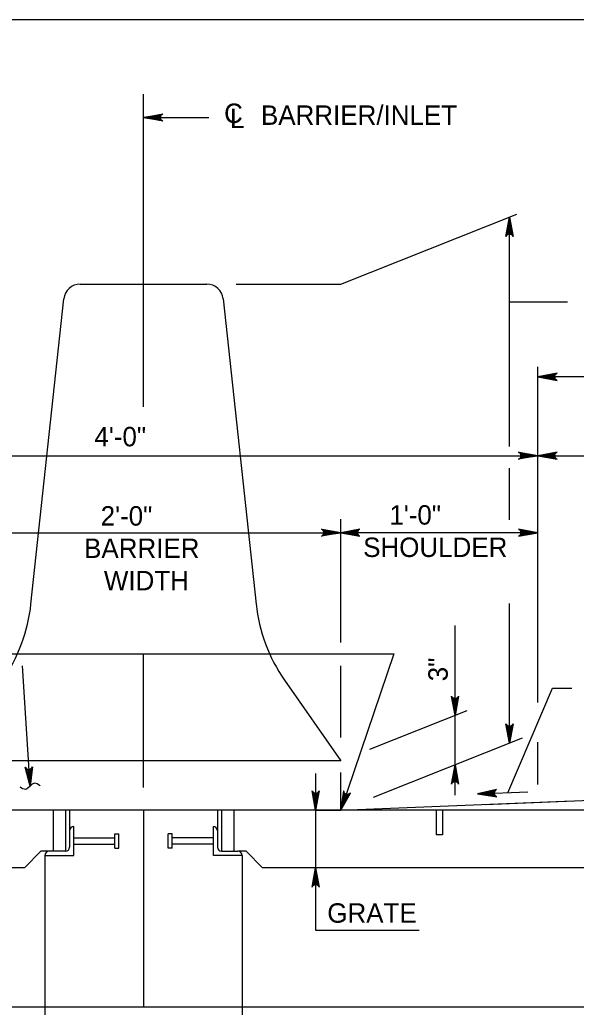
# Model space of a CAD drawing. Extents: x 2087776 to 2104538, y 970919 to 982612.
# Drawn here: x 2091291 to 2091573, y 974267 to 974768 of the extents above; entities that cross this region are included whole.
import ezdxf

# ---------------------------------------------------------------- set-up
doc = ezdxf.new("R2010")
doc.units = 0
doc.layers.add('1', color=7, linetype='Continuous')

msp = doc.modelspace()

# ---------------------------------------------------------------- linework, layer by layer
at = {"layer": '1'}
for p, q in [((2091354, 974571.53), (2091354, 974729.95)), ((2091354, 974718.2), (2091387.14, 974718.2)), ((2091454, 974633.7), (2091543.35, 974669.2)), ((2091539.61, 974551.4), (2091539.61, 974667.72)), ((2091321.9, 974633.7), (2091386.11, 974633.7)), ((2091401, 974633.7), (2091454, 974633.7)), ((2091296.92, 974471.55), (2091313.62, 974626.26)), ((2091394.39, 974626.26), (2091411.09, 974471.55)), ((2091539.61, 974624.78), (2091569.12, 974624.78)), ((2091554, 974421.61), (2091554, 974591.77)), ((2091582.09, 974586.75), (2091554, 974586.75)), ((2091154, 974546.75), (2091554, 974546.75)), ((2091554, 974546.75), (2091654, 974546.75)), ((2091539.61, 974514.16), (2091539.61, 974540.44)), ((2091454, 974452.04), (2091454, 974514.52)), ((2091254, 974507.71), (2091454, 974507.71)), ((2091554, 974507.71), (2091454, 974507.71)), ((2091539.61, 974401.05), (2091539.61, 974471.73)), ((2091512, 974374.58), (2091512, 974460.65)), ((2091201.66, 974446.3), (2091481, 974446.3)), ((2091354, 974378.55), (2091354, 974446.24)), ((2091481, 974446.3), (2091454, 974367.03)), ((2091296.45, 974379.13), (2091292.62, 974440.14)), ((2091454, 974403.8), (2091454, 974440.18)), ((2091425.56, 974432.87), (2091454, 974392.03)), ((2091468.72, 974397.88), (2091518.15, 974417.52)), ((2091470.59, 974373.62), (2091546.14, 974403.64)), ((2091554, 974380.08), (2091554, 974401.46)), ((2091454, 974392.03), (2091254, 974392.03)), ((2091441.3, 974385.6), (2091441.3, 974306.13)), ((2091454, 974367.03), (2091454, 974386.09)), ((2091523.35, 974375.24), (2091548.98, 974376.26)), ((2091527.32, 974369.96), (2091690.99, 974376.51)), ((2091454, 974367.03), (2091571.69, 974371.74)), ((2091354, 974367.03), (2091054, 974367.03)), ((2091308.17, 974367.03), (2091308.17, 974346.19)), ((2091314.42, 974367.03), (2091314.42, 974346.19)), ((2091316.5, 974367.03), (2091316.5, 974356.61)), ((2091354, 974367.03), (2091354, 974267.2)), ((2091354, 974367.03), (2091354, 974267.2)), ((2091654, 974367.03), (2091354, 974367.03)), ((2091391.5, 974367.03), (2091391.5, 974356.61)), ((2091393.58, 974367.03), (2091393.58, 974346.19)), ((2091399.83, 974367.03), (2091399.83, 974346.19)), ((2091441.5, 974367.03), (2091454, 974367.03)), ((2091502.44, 974367.03), (2091502.44, 974354.53)), ((2091505.56, 974367.03), (2091505.56, 974354.53)), ((2091318.59, 974344.12), (2091318.59, 974358.7)), ((2091389.42, 974344.12), (2091389.42, 974358.7)), ((2091316.5, 974356.61), (2091316.5, 974348.28)), ((2091318.59, 974352.97), (2091339.5, 974352.97)), ((2091339.5, 974347.85), (2091339.5, 974354.97)), ((2091339.5, 974354.97), (2091341.5, 974354.97)), ((2091341.5, 974347.85), (2091341.5, 974354.97)), ((2091366.5, 974347.85), (2091366.5, 974354.97)), ((2091368.5, 974354.97), (2091366.5, 974354.97)), ((2091368.5, 974347.85), (2091368.5, 974354.97)), ((2091389.42, 974352.97), (2091368.5, 974352.97)), ((2091391.5, 974356.61), (2091391.5, 974348.28)), ((2091505.56, 974354.53), (2091502.44, 974354.53)), ((2091318.59, 974349.85), (2091339.5, 974349.85)), ((2091339.5, 974347.85), (2091341.5, 974347.85)), ((2091368.5, 974347.85), (2091366.5, 974347.85)), ((2091389.42, 974349.85), (2091368.5, 974349.85)), ((2091301.92, 974346.19), (2091293.59, 974337.86)), ((2091306.08, 974346.19), (2091301.92, 974346.19)), ((2091304, 974344.12), (2091304, 974267.2)), ((2091304, 974344.12), (2091318.59, 974344.12)), ((2091314.42, 974346.2), (2091306.08, 974346.2)), ((2091404.01, 974344.12), (2091389.42, 974344.12)), ((2091393.59, 974346.2), (2091401.92, 974346.2)), ((2091406.08, 974346.19), (2091401.92, 974346.19)), ((2091404, 974344.12), (2091404, 974267.2)), ((2091406.08, 974346.19), (2091414.41, 974337.86)), ((2091293.59, 974337.86), (2091114.41, 974337.86)), ((2091593.59, 974337.86), (2091414.41, 974337.86)), ((2091441.3, 974306.13), (2091493.76, 974306.13)), ((2091704, 974267.2), (2091004, 974267.2)), ((2091304, 974267.2), (2091304, 974200.53)), ((2091404, 974267.2), (2091404, 974200.53))]:
    msp.add_line(p, q, dxfattribs=at)
for points in [[(2093241.55, 972917.37), (2093241.55, 974767.76), (2090662.81, 974767.76), (2090662.81, 972917.37), (2093241.55, 972917.37), (2093241.55, 973003.85), (2092585.39, 973003.85), (2092585.39, 973216.04), (2093241.55, 973216.04), (2093241.55, 973311.07), (2092585.39, 973311.07), (2092585.39, 972917.37), (2092843.92, 972917.37), (2092843.92, 973003.85), (2092843.92, 972917.37), (2093096.55, 972917.37), (2093096.55, 973003.85), (2093096.55, 972963.44), (2093241.55, 972963.44)], [(2091354, 974718.2), (2091363.79, 974720.04), (2091363.41, 974719.77), (2091363.04, 974719.51), (2091362.84, 974719.19), (2091362.65, 974718.86), (2091362.59, 974718.53), (2091362.53, 974718.2), (2091362.59, 974717.87), (2091362.65, 974717.55), (2091362.84, 974717.22), (2091363.04, 974716.89), (2091363.41, 974716.63), (2091363.79, 974716.37), (2091354, 974718.2), (2091363.41, 974716.63), (2091363.04, 974716.89), (2091354, 974718.2), (2091362.84, 974717.22), (2091362.65, 974717.55), (2091354, 974718.2), (2091362.59, 974717.87), (2091362.53, 974718.2), (2091354, 974718.2), (2091362.59, 974718.53), (2091362.65, 974718.86), (2091354, 974718.2), (2091362.84, 974719.19), (2091363.04, 974719.51), (2091354, 974718.2), (2091363.41, 974719.77)], [(2091539.61, 974667.72), (2091541.45, 974657.93), (2091541.19, 974658.31), (2091540.93, 974658.68), (2091540.6, 974658.88), (2091540.27, 974659.07), (2091539.94, 974659.13), (2091539.61, 974659.19), (2091539.29, 974659.13), (2091538.96, 974659.07), (2091538.63, 974658.88), (2091538.3, 974658.68), (2091538.04, 974658.31), (2091537.78, 974657.93), (2091539.61, 974667.72), (2091538.04, 974658.31), (2091538.3, 974658.68), (2091539.61, 974667.72), (2091538.63, 974658.88), (2091538.96, 974659.07), (2091539.61, 974667.72), (2091539.29, 974659.13), (2091539.61, 974659.19), (2091539.61, 974667.72), (2091539.94, 974659.13), (2091540.27, 974659.07), (2091539.61, 974667.72), (2091540.6, 974658.88), (2091540.93, 974658.68), (2091539.61, 974667.72), (2091541.19, 974658.31)], [(2091554, 974586.75), (2091563.79, 974584.91), (2091563.41, 974585.17), (2091563.04, 974585.43), (2091562.84, 974585.76), (2091562.65, 974586.09), (2091562.59, 974586.42), (2091562.53, 974586.75), (2091562.59, 974587.07), (2091562.65, 974587.4), (2091562.84, 974587.73), (2091563.04, 974588.06), (2091563.41, 974588.32), (2091563.79, 974588.58), (2091554, 974586.75), (2091563.41, 974588.32), (2091563.04, 974588.06), (2091554, 974586.75), (2091562.84, 974587.73), (2091562.65, 974587.4), (2091554, 974586.75), (2091562.59, 974587.07), (2091562.53, 974586.75), (2091554, 974586.75), (2091562.59, 974586.42), (2091562.65, 974586.09), (2091554, 974586.75), (2091562.84, 974585.76), (2091563.04, 974585.43), (2091554, 974586.75), (2091563.41, 974585.17)], [(2091554, 974546.75), (2091544.22, 974544.91), (2091544.6, 974545.17), (2091544.97, 974545.43), (2091545.17, 974545.76), (2091545.36, 974546.09), (2091545.42, 974546.42), (2091545.47, 974546.75), (2091545.42, 974547.07), (2091545.36, 974547.4), (2091545.17, 974547.73), (2091544.97, 974548.06), (2091544.6, 974548.32), (2091544.22, 974548.58), (2091554, 974546.75), (2091544.6, 974548.32), (2091544.97, 974548.06), (2091554, 974546.75), (2091545.17, 974547.73), (2091545.36, 974547.4), (2091554, 974546.75), (2091545.42, 974547.07), (2091545.47, 974546.75), (2091554, 974546.75), (2091545.42, 974546.42), (2091545.36, 974546.09), (2091554, 974546.75), (2091545.17, 974545.76), (2091544.97, 974545.43), (2091554, 974546.75), (2091544.6, 974545.17)], [(2091554, 974546.75), (2091563.79, 974544.91), (2091563.41, 974545.17), (2091563.04, 974545.43), (2091562.84, 974545.76), (2091562.65, 974546.09), (2091562.59, 974546.42), (2091562.53, 974546.75), (2091562.59, 974547.07), (2091562.65, 974547.4), (2091562.84, 974547.73), (2091563.04, 974548.06), (2091563.41, 974548.32), (2091563.79, 974548.58), (2091554, 974546.75), (2091563.41, 974548.32), (2091563.04, 974548.06), (2091554, 974546.75), (2091562.84, 974547.73), (2091562.65, 974547.4), (2091554, 974546.75), (2091562.59, 974547.07), (2091562.53, 974546.75), (2091554, 974546.75), (2091562.59, 974546.42), (2091562.65, 974546.09), (2091554, 974546.75), (2091562.84, 974545.76), (2091563.04, 974545.43), (2091554, 974546.75), (2091563.41, 974545.17)], [(2091454, 974507.71), (2091444.22, 974505.88), (2091444.6, 974506.14), (2091444.97, 974506.4), (2091445.17, 974506.73), (2091445.36, 974507.05), (2091445.42, 974507.38), (2091445.47, 974507.71), (2091445.42, 974508.04), (2091445.36, 974508.37), (2091445.17, 974508.69), (2091444.97, 974509.02), (2091444.6, 974509.28), (2091444.22, 974509.55), (2091454, 974507.71), (2091444.6, 974509.28), (2091444.97, 974509.02), (2091454, 974507.71), (2091445.17, 974508.69), (2091445.36, 974508.37), (2091454, 974507.71), (2091445.42, 974508.04), (2091445.47, 974507.71), (2091454, 974507.71), (2091445.42, 974507.38), (2091445.36, 974507.05), (2091454, 974507.71), (2091445.17, 974506.73), (2091444.97, 974506.4), (2091454, 974507.71), (2091444.6, 974506.14)], [(2091454, 974507.71), (2091463.79, 974505.88), (2091463.41, 974506.14), (2091463.04, 974506.4), (2091462.84, 974506.73), (2091462.65, 974507.05), (2091462.59, 974507.38), (2091462.53, 974507.71), (2091462.59, 974508.04), (2091462.65, 974508.37), (2091462.84, 974508.69), (2091463.04, 974509.02), (2091463.41, 974509.28), (2091463.79, 974509.55), (2091454, 974507.71), (2091463.41, 974509.28), (2091463.04, 974509.02), (2091454, 974507.71), (2091462.84, 974508.69), (2091462.65, 974508.37), (2091454, 974507.71), (2091462.59, 974508.04), (2091462.53, 974507.71), (2091454, 974507.71), (2091462.59, 974507.38), (2091462.65, 974507.05), (2091454, 974507.71), (2091462.84, 974506.73), (2091463.04, 974506.4), (2091454, 974507.71), (2091463.41, 974506.14)], [(2091554, 974507.71), (2091544.22, 974509.55), (2091544.6, 974509.28), (2091544.97, 974509.02), (2091545.17, 974508.69), (2091545.36, 974508.37), (2091545.42, 974508.04), (2091545.47, 974507.71), (2091545.42, 974507.38), (2091545.36, 974507.05), (2091545.17, 974506.73), (2091544.97, 974506.4), (2091544.6, 974506.14), (2091544.22, 974505.88), (2091554, 974507.71), (2091544.6, 974506.14), (2091544.97, 974506.4), (2091554, 974507.71), (2091545.17, 974506.73), (2091545.36, 974507.05), (2091554, 974507.71), (2091545.42, 974507.38), (2091545.47, 974507.71), (2091554, 974507.71), (2091545.42, 974508.04), (2091545.36, 974508.37), (2091554, 974507.71), (2091545.17, 974508.69), (2091544.97, 974509.02), (2091554, 974507.71), (2091544.6, 974509.28)], [(2091538.86, 974375.86), (2091561.44, 974428.94), (2091571.21, 974428.94)], [(2091512, 974415.08), (2091510.17, 974424.86), (2091510.43, 974424.48), (2091510.69, 974424.11), (2091511.02, 974423.91), (2091511.35, 974423.72), (2091511.68, 974423.66), (2091512, 974423.61), (2091512.33, 974423.66), (2091512.66, 974423.72), (2091512.99, 974423.91), (2091513.32, 974424.11), (2091513.58, 974424.48), (2091513.84, 974424.86), (2091512, 974415.08), (2091513.58, 974424.48), (2091513.32, 974424.11), (2091512, 974415.08), (2091512.99, 974423.91), (2091512.66, 974423.72), (2091512, 974415.08), (2091512.33, 974423.66), (2091512, 974423.61), (2091512, 974415.08), (2091511.68, 974423.66), (2091511.35, 974423.72), (2091512, 974415.08), (2091511.02, 974423.91), (2091510.69, 974424.11), (2091512, 974415.08), (2091510.43, 974424.48)], [(2091539.61, 974401.05), (2091537.78, 974410.83), (2091538.04, 974410.45), (2091538.3, 974410.08), (2091538.63, 974409.88), (2091538.96, 974409.69), (2091539.29, 974409.63), (2091539.61, 974409.58), (2091539.94, 974409.63), (2091540.27, 974409.69), (2091540.6, 974409.88), (2091540.93, 974410.08), (2091541.19, 974410.45), (2091541.45, 974410.83), (2091539.61, 974401.05), (2091541.19, 974410.45), (2091540.93, 974410.08), (2091539.61, 974401.05), (2091540.6, 974409.88), (2091540.27, 974409.69), (2091539.61, 974401.05), (2091539.94, 974409.63), (2091539.61, 974409.58), (2091539.61, 974401.05), (2091539.29, 974409.63), (2091538.96, 974409.69), (2091539.61, 974401.05), (2091538.63, 974409.88), (2091538.3, 974410.08), (2091539.61, 974401.05), (2091538.04, 974410.45)], [(2091296.45, 974379.13), (2091294, 974388.78), (2091294.57, 974388.06), (2091295.25, 974387.72), (2091295.91, 974387.65), (2091296.56, 974387.8), (2091297.19, 974388.23), (2091297.67, 974389.01), (2091296.45, 974379.13), (2091297.19, 974388.23), (2091296.56, 974387.8), (2091296.45, 974379.13), (2091295.91, 974387.65), (2091295.25, 974387.72), (2091296.45, 974379.13), (2091294.57, 974388.06)], [(2091512, 974390.08), (2091513.84, 974380.29), (2091513.58, 974380.67), (2091513.32, 974381.04), (2091512.99, 974381.24), (2091512.66, 974381.43), (2091512.33, 974381.49), (2091512, 974381.55), (2091511.68, 974381.49), (2091511.35, 974381.43), (2091511.02, 974381.24), (2091510.69, 974381.04), (2091510.43, 974380.67), (2091510.17, 974380.29), (2091512, 974390.08), (2091510.43, 974380.67), (2091510.69, 974381.04), (2091512, 974390.08), (2091511.02, 974381.24), (2091511.35, 974381.43), (2091512, 974390.08), (2091511.68, 974381.49), (2091512, 974381.55), (2091512, 974390.08), (2091512.33, 974381.49), (2091512.66, 974381.43), (2091512, 974390.08), (2091512.99, 974381.24), (2091513.32, 974381.04), (2091512, 974390.08), (2091513.58, 974380.67)], [(2091441.3, 974367.03), (2091439.47, 974376.82), (2091439.73, 974376.44), (2091439.99, 974376.06), (2091440.32, 974375.87), (2091440.64, 974375.67), (2091440.97, 974375.62), (2091441.3, 974375.56), (2091441.63, 974375.62), (2091441.96, 974375.67), (2091442.28, 974375.87), (2091442.61, 974376.06), (2091442.87, 974376.44), (2091443.14, 974376.82), (2091441.3, 974367.03), (2091442.87, 974376.44), (2091442.61, 974376.06), (2091441.3, 974367.03), (2091442.28, 974375.87), (2091441.96, 974375.67), (2091441.3, 974367.03), (2091441.63, 974375.62), (2091441.3, 974375.56), (2091441.3, 974367.03), (2091440.97, 974375.62), (2091440.64, 974375.67), (2091441.3, 974367.03), (2091440.32, 974375.87), (2091439.99, 974376.06), (2091441.3, 974367.03), (2091439.73, 974376.44)], [(2091454, 974367.03), (2091458.9, 974375.7), (2091458.53, 974375.43), (2091458.16, 974375.16), (2091457.78, 974375.08), (2091457.41, 974375), (2091457.08, 974375.05), (2091456.75, 974375.1), (2091456.46, 974375.26), (2091456.17, 974375.42), (2091455.92, 974375.71), (2091455.67, 974376), (2091455.55, 974376.44), (2091455.42, 974376.88), (2091454, 974367.03), (2091455.55, 974376.44), (2091455.67, 974376), (2091454, 974367.03), (2091455.92, 974375.71), (2091456.17, 974375.42), (2091454, 974367.03), (2091456.46, 974375.26), (2091456.75, 974375.1), (2091454, 974367.03), (2091457.08, 974375.05), (2091457.41, 974375), (2091454, 974367.03), (2091457.78, 974375.08), (2091458.16, 974375.16), (2091454, 974367.03), (2091458.53, 974375.43)], [(2091523.35, 974375.24), (2091533.2, 974373.79), (2091532.81, 974374.04), (2091532.43, 974374.29), (2091532.22, 974374.61), (2091532.01, 974374.93), (2091531.94, 974375.25), (2091531.87, 974375.58), (2091531.92, 974375.91), (2091531.96, 974376.24), (2091532.14, 974376.57), (2091532.32, 974376.91), (2091532.69, 974377.18), (2091533.05, 974377.46), (2091523.35, 974375.24), (2091532.69, 974377.18), (2091532.32, 974376.91), (2091523.35, 974375.24), (2091532.14, 974376.57), (2091531.96, 974376.24), (2091523.35, 974375.24), (2091531.92, 974375.91), (2091531.87, 974375.58), (2091523.35, 974375.24), (2091531.94, 974375.25), (2091532.01, 974374.93), (2091523.35, 974375.24), (2091532.22, 974374.61), (2091532.43, 974374.29), (2091523.35, 974375.24), (2091532.81, 974374.04)], [(2091441.3, 974337.86), (2091443.14, 974328.07), (2091442.87, 974328.45), (2091442.61, 974328.83), (2091442.28, 974329.02), (2091441.96, 974329.22), (2091441.63, 974329.27), (2091441.3, 974329.33), (2091440.97, 974329.27), (2091440.64, 974329.22), (2091440.32, 974329.02), (2091439.99, 974328.83), (2091439.73, 974328.45), (2091439.47, 974328.07), (2091441.3, 974337.86), (2091439.73, 974328.45), (2091439.99, 974328.83), (2091441.3, 974337.86), (2091440.32, 974329.02), (2091440.64, 974329.22), (2091441.3, 974337.86), (2091440.97, 974329.27), (2091441.3, 974329.33), (2091441.3, 974337.86), (2091441.63, 974329.27), (2091441.96, 974329.22), (2091441.3, 974337.86), (2091442.28, 974329.02), (2091442.61, 974328.83), (2091441.3, 974337.86), (2091442.87, 974328.45)]]:
    msp.add_lwpolyline(points, dxfattribs=at)
for centre, radius, start, end in [((2091321.9, 974625.37), 8.33, 90, 173.8393), ((2091386.11, 974625.37), 8.33, 6.1607, 90), ((2091214.07, 974480.5), 83.33, 325.1407, 353.8393), ((2091493.94, 974480.5), 83.33, 186.1607, 214.8593), ((2091318.59, 974356.61), 2.08, 90, 180), ((2091389.42, 974356.61), 2.08, 360, 90), ((2091314.42, 974348.28), 2.08, 270, 0), ((2091393.59, 974348.28), 2.08, 180, 270), ((2091306.08, 974344.12), 2.08, 90, 180), ((2091401.92, 974344.12), 2.08, 0, 90)]:
    msp.add_arc(centre, radius, start, end, dxfattribs=at)
msp.add_spline([(2091301.56, 974379.35), (2091298.64, 974380.68), (2091294.24, 974377.57), (2091291.36, 974378.75)], degree=3, dxfattribs=at)

# ---------------------------------------------------------------- texts
for s, height, p in [('C', 9.84, (2091394.87, 974715.43)), ('BARRIER/INLET', 9.8425, (2091413.58, 974714.48)), ('L', 9.84, (2091397.85, 974712.88)), ('4\'-0"', 9.843, (2091329.1, 974551.49)), ('2\'-0"', 9.843, (2091332.27, 974511.3)), ('1\'-0"', 9.843, (2091478.7, 974511.8)), ('BARRIER', 9.843, (2091323.86, 974494.89)), ('SHOULDER', 9.843, (2091465.41, 974495.39)), ('WIDTH', 9.843, (2091333.9, 974478.49))]:
    msp.add_text(s, height=height, dxfattribs=at).set_placement(p)
for s, rotation, p in [('3"', 90, (2091508.29, 974432.38)), ('GRATE', 360, (2091447.21, 974309.97))]:
    msp.add_text(s, height=9.843, rotation=rotation, dxfattribs=at).set_placement(p)

doc.saveas('drawing.dxf')
